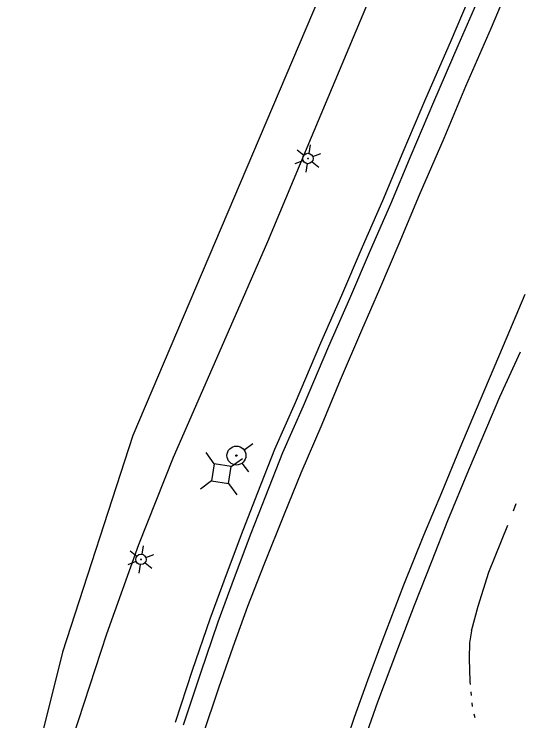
# Model space of a CAD drawing. Extents: x 589250 to 1188077, y 162953 to 363065.
# Drawn here: x 593498.8 to 593645.3, y 186915.5 to 187120 of the extents above; entities that cross this region are included whole.
import ezdxf

# ---------------------------------------------------------------- set-up
doc = ezdxf.new("R2010")
doc.units = 0
for name, color, linetype in [('E_DWY', 7, 'Continuous'), ('E_LTG', 7, 'Continuous'), ('E_MAP_Limits', 7, 'Continuous'), ('E_RDWY', 7, 'Continuous'), ('E_RDWY_C_and_G', 7, 'Continuous'), ('E_RDWY_Gravel', 7, 'Continuous'), ('E_UTL_AG_Bold', 7, 'Continuous'), ('E_UTL_WHydrant', 7, 'Continuous'), ('E_WTR_FlowLine', 7, 'Continuous')]:
    doc.layers.add(name, color=color, linetype=linetype)

msp = doc.modelspace()

# ---------------------------------------------------------------- linework, layer by layer
at = {"layer": 'E_DWY'}
for p, q in [((593584.92, 187084.41), (593605.1, 187132.52)), ((593572.33, 187054.22), (593584.92, 187084.41)), ((593560.19, 187026.68), (593572.33, 187054.22)), ((593544.98, 186991.81), (593560.19, 187026.68)), ((593534.91, 186966.59), (593544.98, 186991.81)), ((593525.62, 186940.74), (593534.91, 186966.59)), ((593513.98, 186905.19), (593525.62, 186940.74))]:
    msp.add_line(p, q, dxfattribs=at)
at = {"layer": 'E_LTG'}
for p, q in [((593580.82, 187080.76), (593582.76, 187079.19)), ((593584.55, 187082.2), (593584.16, 187079.73)), ((593585.33, 187078.79), (593587.66, 187079.68)), ((593580.2, 187076.81), (593582.53, 187077.71)), ((593583.7, 187076.76), (593583.31, 187074.29)), ((593585.1, 187077.3), (593587.04, 187075.73)), ((593536.19, 186966.19), (593535.8, 186963.72)), ((593532.45, 186964.75), (593534.4, 186963.18)), ((593536.96, 186962.78), (593539.3, 186963.68)), ((593531.83, 186960.8), (593534.17, 186961.7)), ((593535.33, 186960.76), (593534.94, 186958.29)), ((593536.73, 186961.3), (593538.68, 186959.73))]:
    msp.add_line(p, q, dxfattribs=at)
for centre, radius in [((593583.93, 187078.25), 1.5), ((593583.93, 187078.25), 0.125), ((593535.56, 186962.24), 1.5), ((593535.56, 186962.24), 0.125)]:
    msp.add_circle(centre, radius, dxfattribs=at)
at = {"layer": 'E_MAP_Limits'}
for p, q in [((593607.29, 187172.07), (593569.79, 187084.05)), ((593569.79, 187084.05), (593533.18, 186998.08)), ((593533.18, 186998.08), (593512.84, 186935.42)), ((593512.84, 186935.42), (593498.81, 186879.31))]:
    msp.add_line(p, q, dxfattribs=at)
at = {"layer": 'E_RDWY'}
for p, q in [((593637.05, 187116.16), (593645.12, 187135.1)), ((593629.7, 187099.16), (593637.05, 187116.16)), ((593623.36, 187084.1), (593629.7, 187099.16)), ((593616.25, 187067.7), (593623.36, 187084.1)), ((593610.32, 187053.67), (593616.25, 187067.7)), ((593604.7, 187040.5), (593610.32, 187053.67)), ((593599.53, 187028.6), (593604.7, 187040.5)), ((593640.6, 187024.14), (593646.87, 187038.95)), ((593593.37, 187014.22), (593599.53, 187028.6)), ((593633.84, 187008.22), (593640.6, 187024.14)), ((593588, 187001.38), (593593.37, 187014.22)), ((593628.03, 186994.56), (593633.84, 187008.22)), ((593581.98, 186987.27), (593588, 187001.38)), ((593622.66, 186981.65), (593628.03, 186994.56)), ((593577.11, 186975.44), (593581.98, 186987.27)), ((593617.49, 186969.22), (593622.66, 186981.65)), ((593571.28, 186960.75), (593577.11, 186975.44)), ((593611.73, 186954.85), (593617.49, 186969.22)), ((593566.48, 186948.69), (593571.28, 186960.75)), ((593605.39, 186938.5), (593611.73, 186954.85)), ((593562.25, 186936.99), (593566.48, 186948.69)), ((593601.26, 186927.33), (593605.39, 186938.5)), ((593558.12, 186925.07), (593562.25, 186936.99)), ((593597.41, 186916.59), (593601.26, 186927.33)), ((593553.47, 186911.27), (593558.12, 186925.07)), ((593592.73, 186902.69), (593597.41, 186916.59))]:
    msp.add_line(p, q, dxfattribs=at)
at = {"layer": 'E_RDWY_C_and_G'}
for p, q in [((593625.18, 187111.96), (593631.7, 187127.08)), ((593627.48, 187110.97), (593634, 187126.09)), ((593618.09, 187095.63), (593625.18, 187111.96)), ((593620.39, 187094.64), (593627.48, 187110.97)), ((593611.54, 187080.23), (593618.09, 187095.63)), ((593613.85, 187079.26), (593620.39, 187094.64)), ((593605.61, 187066.14), (593611.54, 187080.23)), ((593607.91, 187065.15), (593613.85, 187079.26)), ((593599.76, 187052.7), (593605.61, 187066.14)), ((593602.05, 187051.71), (593607.91, 187065.15)), ((593593.78, 187038.74), (593599.76, 187052.7)), ((593596.07, 187037.74), (593602.05, 187051.71)), ((593587.65, 187024.9), (593593.78, 187038.74)), ((593589.95, 187023.91), (593596.07, 187037.74)), ((593580.36, 187007.64), (593587.65, 187024.9)), ((593582.66, 187006.65), (593589.95, 187023.91)), ((593574.37, 186994.13), (593580.36, 187007.64)), ((593576.68, 186993.17), (593582.66, 187006.65)), ((593569.44, 186981.58), (593574.37, 186994.13)), ((593571.77, 186980.66), (593576.68, 186993.17)), ((593565.12, 186970.71), (593569.44, 186981.58)), ((593567.45, 186969.81), (593571.77, 186980.66)), ((593560.32, 186957.91), (593565.12, 186970.71)), ((593562.67, 186957.04), (593567.45, 186969.81)), ((593555.57, 186945.03), (593560.32, 186957.91)), ((593557.92, 186944.2), (593562.67, 186957.04)), ((593550.48, 186930.22), (593555.57, 186945.03)), ((593552.85, 186929.42), (593557.92, 186944.2)), ((593545.52, 186915.18), (593550.48, 186930.22)), ((593547.91, 186914.42), (593552.85, 186929.42))]:
    msp.add_line(p, q, dxfattribs=at)
at = {"layer": 'E_RDWY_Gravel'}
for p, q in [((593639.54, 187009.25), (593645.5, 187022.35)), ((593635.76, 187000.39), (593639.54, 187009.25)), ((593630.57, 186988.14), (593635.76, 187000.39)), ((593624.46, 186973.5), (593630.57, 186988.14)), ((593619.9, 186961.94), (593624.46, 186973.5)), ((593614.78, 186948.96), (593619.9, 186961.94)), ((593609.96, 186936.4), (593614.78, 186948.96)), ((593604.16, 186920.99), (593609.96, 186936.4)), ((593599.18, 186907.08), (593604.16, 186920.99))]:
    msp.add_line(p, q, dxfattribs=at)
at = {"layer": 'E_UTL_AG_Bold'}
for p, q in [((593556.77, 186989.91), (593554.42, 186993.14)), ((593561.71, 186989.13), (593564.95, 186991.49)), ((593556.77, 186989.91), (593556, 186984.97)), ((593561.71, 186989.13), (593556.77, 186989.91)), ((593560.94, 186984.19), (593561.71, 186989.13)), ((593556, 186984.97), (593552.77, 186982.61)), ((593556, 186984.97), (593560.94, 186984.19)), ((593560.94, 186984.19), (593563.29, 186980.96))]:
    msp.add_line(p, q, dxfattribs=at)
at = {"layer": 'E_UTL_WHydrant'}
for p, q in [((593565.39, 186993.89), (593567.95, 186995.76)), ((593564.8, 186990.1), (593566.66, 186987.54))]:
    msp.add_line(p, q, dxfattribs=at)
for radius in [2.74, 0.21]:
    msp.add_circle((593563.2, 186992.29), radius, dxfattribs=at)
at = {"layer": 'E_WTR_FlowLine'}
for p, q in [((593643.46, 186976.28), (593644.24, 186978.38)), ((593636.3, 186958.58), (593641.86, 186972.11)), ((593633.2, 186948.73), (593636.3, 186958.58)), ((593631.34, 186941.53), (593633.2, 186948.73)), ((593631.34, 186941.53), (593630.72, 186938.12)), ((593630.72, 186938.12), (593630.58, 186933.55)), ((593630.58, 186933.55), (593630.85, 186926.92)), ((593630.85, 186926.92), (593630.93, 186926.04)), ((593631.13, 186923.91), (593631.22, 186922.84)), ((593631.42, 186920.7), (593631.51, 186919.64)), ((593631.97, 186917.56), (593632.31, 186916.54))]:
    msp.add_line(p, q, dxfattribs=at)

doc.saveas('drawing.dxf')
